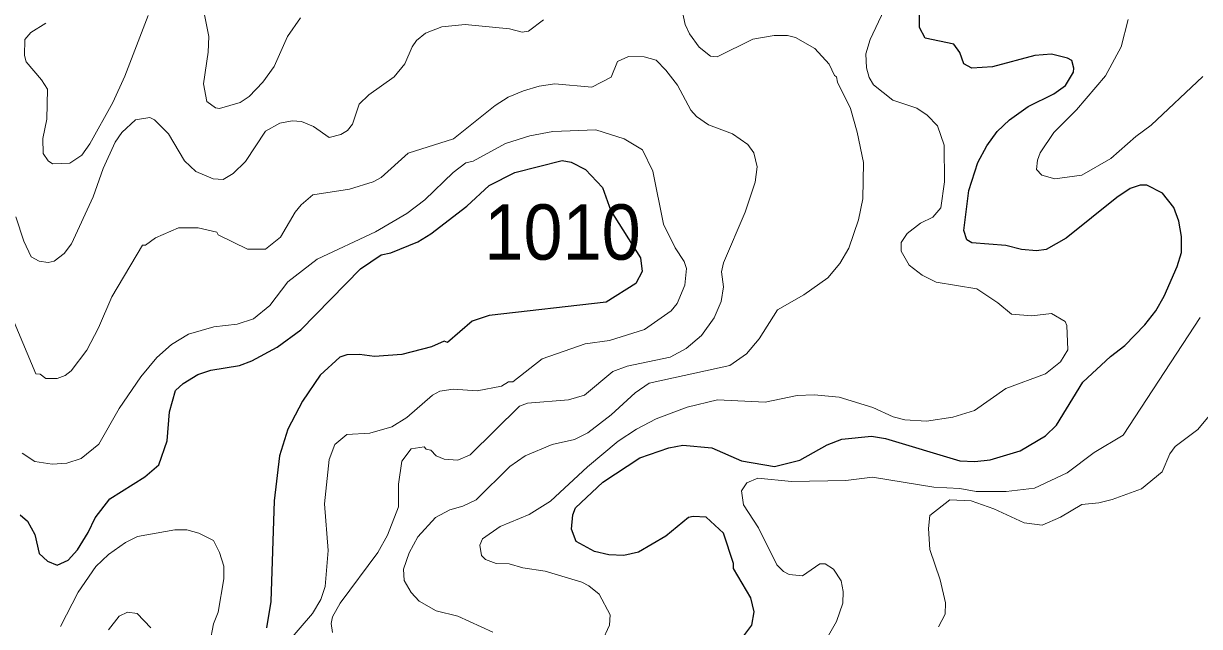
# Model space of a CAD drawing. Extents: x 598.3 to 623.2, y 6902.2 to 6930.1.
# Drawn here: x 618.452 to 620.152, y 6918.158 to 6919.029 of the extents above; entities that cross this region are included whole.
import ezdxf

# ---------------------------------------------------------------- set-up
doc = ezdxf.new("R2010")
doc.units = 0
doc.header["$LTSCALE"] = 0.032
doc.layers.add('1', color=7, linetype='Continuous', lineweight=25)
doc.layers.add('2', color=7, linetype='Continuous', lineweight=13)
doc.layers.add('21', color=7, linetype='Continuous')

msp = doc.modelspace()

# ---------------------------------------------------------------- linework, layer by layer
at = {"layer": '1'}
for points in [[(619.8944, 6918.7024), (619.8717, 6918.7083), (619.8224, 6918.7121), (619.8155, 6918.7166), (619.8108, 6918.7302), (619.8181, 6918.7877), (619.8313, 6918.8281), (619.8442, 6918.8525), (619.8592, 6918.873), (619.8771, 6918.8902), (619.9042, 6918.909), (619.9409, 6918.9273), (619.9581, 6918.9396), (619.9693, 6918.959), (619.9702, 6918.9645), (619.9671, 6918.9757), (619.961, 6918.9793), (619.9379, 6918.9849), (619.9138, 6918.983), (619.8524, 6918.9664), (619.8224, 6918.9647), (619.8111, 6918.9711), (619.8051, 6918.9873), (619.7963, 6918.9992), (619.755, 6919.0078), (619.747, 6919.0236), (619.7469, 6919.0448)], [(618.4474, 6918.3195), (618.4579, 6918.3102), (618.4685, 6918.2907), (618.4746, 6918.2636), (618.4865, 6918.2524), (618.5005, 6918.2468), (618.5164, 6918.254), (618.5303, 6918.2688), (618.5455, 6918.2936), (618.5554, 6918.315), (618.5766, 6918.3424), (618.6275, 6918.3742), (618.6475, 6918.3916), (618.6597, 6918.4264), (618.6629, 6918.4682), (618.6719, 6918.4991), (618.6826, 6918.5091), (618.7042, 6918.5219), (618.7229, 6918.5281), (618.7644, 6918.5349), (618.7822, 6918.5416), (618.8186, 6918.5617), (618.8526, 6918.5868), (618.9389, 6918.6749), (618.9687, 6918.695), (618.983, 6918.6976), (619.0221, 6918.7136), (619.0405, 6918.7251), (619.0925, 6918.7652), (619.125, 6918.7951), (619.1623, 6918.8141), (619.2306, 6918.831), (619.2436, 6918.8286), (619.2644, 6918.8182), (619.2886, 6918.7922), (619.3007, 6918.7586), (619.3435, 6918.6908), (619.346, 6918.6709), (619.3369, 6918.6537), (619.2943, 6918.6264), (619.1248, 6918.6074), (619.1005, 6918.5992), (619.0648, 6918.5682), (619.0601, 6918.5702), (619.0416, 6918.5618), (618.9986, 6918.551), (618.9593, 6918.5479), (618.9376, 6918.551), (618.9193, 6918.5503), (618.9093, 6918.5471), (618.8806, 6918.521), (618.855, 6918.4833), (618.8339, 6918.4429), (618.8218, 6918.4047), (618.8144, 6918.3396), (618.8094, 6918.1942), (618.8033, 6918.1558)], [(619.4888, 6918.1385), (619.5045, 6918.1599), (619.5079, 6918.179), (619.5033, 6918.1994), (619.4782, 6918.2418), (619.478, 6918.2491), (619.4635, 6918.2928), (619.4386, 6918.316), (619.4196, 6918.3171), (619.4131, 6918.3153), (619.3803, 6918.2883), (619.3408, 6918.2655), (619.3197, 6918.2605), (619.2981, 6918.2613), (619.2773, 6918.2662), (619.2507, 6918.2807), (619.2442, 6918.2985), (619.2457, 6918.3192), (619.2499, 6918.3292), (619.2894, 6918.3664), (619.3429, 6918.4016), (619.3845, 6918.4159), (619.4049, 6918.4199), (619.447, 6918.4159), (619.4897, 6918.3972), (619.5372, 6918.3892), (619.5739, 6918.3982), (619.6134, 6918.4204), (619.6348, 6918.4287), (619.6775, 6918.4328), (619.698, 6918.4297), (619.8054, 6918.3972), (619.827, 6918.3965), (619.8491, 6918.3989), (619.8922, 6918.4117), (619.9292, 6918.4333), (619.9449, 6918.4488), (619.983, 6918.5112), (620.023, 6918.5481), (620.0437, 6918.5637), (620.0728, 6918.5937), (620.0884, 6918.6142), (620.1005, 6918.635), (620.1195, 6918.6781), (620.1256, 6918.6985), (620.1256, 6918.7213), (620.1219, 6918.7435), (620.1143, 6918.7631), (620.0981, 6918.7842), (620.0753, 6918.7955), (620.0658, 6918.7955), (620.0515, 6918.7906), (620.0321, 6918.7779), (619.9591, 6918.7188), (619.9302, 6918.7024), (619.9159, 6918.7009), (619.8944, 6918.7024)]]:
    msp.add_lwpolyline(points, dxfattribs=at)
at = {"layer": '2'}
for points in [[(619.0021, 6918.2243), (619.0014, 6918.2407), (619.0093, 6918.2643), (619.0217, 6918.2874), (619.0475, 6918.3154), (619.0684, 6918.3267), (619.0869, 6918.3319), (619.1063, 6918.3412), (619.1551, 6918.3891), (619.1769, 6918.4045), (619.2161, 6918.4208), (619.2483, 6918.4279), (619.2675, 6918.4379), (619.3013, 6918.464), (619.3358, 6918.4957), (619.356, 6918.5094), (619.473, 6918.5349), (619.4967, 6918.5519), (619.5153, 6918.5737), (619.5416, 6918.6153), (619.58, 6918.637), (619.6146, 6918.6617), (619.632, 6918.6825), (619.6448, 6918.7048), (619.6587, 6918.7456), (619.665, 6918.7759), (619.6659, 6918.8282), (619.6568, 6918.8722), (619.647, 6918.9062), (619.6282, 6918.9445), (619.627, 6918.9522), (619.6239, 6918.9542), (619.6165, 6918.9703), (619.5955, 6918.9929), (619.5677, 6919.009), (619.5561, 6919.0116), (619.537, 6919.0117), (619.506, 6919.0067), (619.4545, 6918.9811), (619.445, 6918.9818), (619.4283, 6918.9951), (619.4143, 6919.0141), (619.4083, 6919.0276), (619.4011, 6919.0611)], [(618.4842, 6919.0296), (618.4627, 6919.0162), (618.4541, 6919.0058), (618.4533, 6918.9829), (618.4557, 6918.9738), (618.4782, 6918.9479), (618.4865, 6918.9342), (618.4856, 6918.8908), (618.48, 6918.8629), (618.4806, 6918.8412), (618.4877, 6918.8307), (618.4938, 6918.8263), (618.5189, 6918.8274), (618.5362, 6918.8389), (618.5478, 6918.8552), (618.5809, 6918.9148), (618.5986, 6918.9533), (618.632, 6919.0405)], [(618.7133, 6919.0443), (618.7197, 6919.0102), (618.719, 6918.9879), (618.7123, 6918.9422), (618.7171, 6918.9165), (618.7296, 6918.9073), (618.7353, 6918.9065), (618.765, 6918.9149), (618.7783, 6918.9238), (618.7978, 6918.9442), (618.8142, 6918.9669), (618.8335, 6919.0103), (618.8523, 6919.0375)], [(619.696, 6919.0487), (619.6758, 6919.006), (619.6695, 6918.9855), (619.6704, 6918.9649), (619.674, 6918.9511), (619.6805, 6918.9404), (619.7083, 6918.9184), (619.7429, 6918.9067), (619.7579, 6918.8969), (619.7727, 6918.8813), (619.7825, 6918.8536), (619.7832, 6918.8002), (619.7776, 6918.7626), (619.7662, 6918.7494), (619.7482, 6918.7406), (619.729, 6918.7258), (619.7202, 6918.7127), (619.7202, 6918.7), (619.7318, 6918.6802), (619.7506, 6918.6657), (619.7708, 6918.6553), (619.8296, 6918.6456), (619.8599, 6918.6257), (619.8798, 6918.6094), (619.9093, 6918.607), (619.9379, 6918.6101), (619.9572, 6918.5988), (619.9598, 6918.5929), (619.9613, 6918.5575), (619.9507, 6918.5405), (619.929, 6918.5232), (619.8715, 6918.5016), (619.8265, 6918.4699), (619.7952, 6918.4604), (619.7571, 6918.4548), (619.7259, 6918.4567), (619.7087, 6918.4608), (619.6795, 6918.4745), (619.6306, 6918.4895), (619.5949, 6918.4927), (619.5702, 6918.4919), (619.524, 6918.4823), (619.4552, 6918.4854), (619.4111, 6918.475), (619.3662, 6918.4578), (619.3377, 6918.4429), (619.3114, 6918.4257), (619.2672, 6918.3888)], [(619.2037, 6919.0346), (619.1819, 6919.0183), (619.1728, 6919.0167), (619.1543, 6919.0213), (619.0905, 6919.0278), (619.0566, 6919.0245), (619.0331, 6919.0154), (619.0201, 6919.0045), (619.0135, 6918.9955), (619.0032, 6918.9709), (618.9877, 6918.9519), (618.951, 6918.9259), (618.937, 6918.9127), (618.9277, 6918.8839), (618.9201, 6918.8747), (618.9104, 6918.8688), (618.8938, 6918.8645), (618.8713, 6918.8803), (618.8536, 6918.8877), (618.8402, 6918.8886), (618.8224, 6918.8853), (618.8016, 6918.8734), (618.7727, 6918.8298), (618.7552, 6918.8126), (618.7407, 6918.8037), (618.7263, 6918.8046), (618.7013, 6918.8154), (618.6846, 6918.8307), (618.6615, 6918.8698), (618.6412, 6918.8902), (618.6345, 6918.8935), (618.6138, 6918.8902), (618.5943, 6918.8718), (618.5847, 6918.8578), (618.5673, 6918.8196), (618.5525, 6918.7787), (618.5213, 6918.7108), (618.5109, 6918.697), (618.4962, 6918.6856), (618.4877, 6918.684), (618.4747, 6918.686), (618.4632, 6918.692)], [(620.1566, 6918.9528), (620.0815, 6918.8823), (620.0594, 6918.8661), (620.0235, 6918.8342), (619.9814, 6918.81), (619.9425, 6918.8045), (619.9236, 6918.8099), (619.9161, 6918.8184), (619.9174, 6918.8318), (619.9215, 6918.8423), (619.9412, 6918.8716), (619.974, 6918.9043), (620.0158, 6918.9536), (620.0386, 6918.9955), (620.0487, 6919.0349)], [(618.8985, 6918.1493), (618.8968, 6918.1624), (618.8984, 6918.172), (618.9098, 6918.1916), (618.9642, 6918.2651), (618.9783, 6918.2898), (618.994, 6918.331), (618.9941, 6918.3638), (618.9988, 6918.397), (619.0125, 6918.4148), (619.031, 6918.4174), (619.0339, 6918.4142), (619.0408, 6918.4126), (619.0482, 6918.4046), (619.06, 6918.3998), (619.0795, 6918.3981), (619.0974, 6918.406), (619.1689, 6918.4765), (619.1802, 6918.4806), (619.2398, 6918.4854), (619.2626, 6918.492), (619.3038, 6918.5262), (619.3246, 6918.5341), (619.3864, 6918.5473), (619.4096, 6918.5598), (619.4317, 6918.5784), (619.4502, 6918.604), (619.4603, 6918.6274), (619.4635, 6918.6487), (619.461, 6918.6703), (619.4635, 6918.6836), (619.495, 6918.7566), (619.5095, 6918.7998), (619.5121, 6918.822), (619.5073, 6918.8423), (619.4986, 6918.8542), (619.4768, 6918.8699), (619.4419, 6918.8828), (619.4247, 6918.8949), (619.4165, 6918.9041), (619.3973, 6918.9402), (619.3805, 6918.9619), (619.3663, 6918.976), (619.3489, 6918.9808), (619.3262, 6918.9817), (619.3106, 6918.9743), (619.3015, 6918.9518), (619.2733, 6918.9372), (619.2201, 6918.942), (619.1975, 6918.9387), (619.1747, 6918.9321), (619.1525, 6918.9225), (619.1337, 6918.9108), (619.0735, 6918.8624), (619.0079, 6918.8417), (618.969, 6918.8067), (618.9574, 6918.8006), (618.9231, 6918.7899), (618.8702, 6918.7816), (618.8532, 6918.7673), (618.8446, 6918.7566), (618.8236, 6918.7206), (618.8018, 6918.7033), (618.7757, 6918.7032), (618.7332, 6918.7239), (618.7312, 6918.7276), (618.7045, 6918.7339), (618.6762, 6918.7338), (618.643, 6918.7196), (618.6281, 6918.7091), (618.6242, 6918.7088), (618.5798, 6918.6342), (618.5606, 6918.5893), (618.5435, 6918.557), (618.5208, 6918.5271), (618.5123, 6918.5204), (618.5005, 6918.5163), (618.4841, 6918.5163), (618.4759, 6918.5226), (618.4697, 6918.5229), (618.4324, 6918.6124)], [(618.4502, 6918.4085), (618.4684, 6918.3964), (618.4935, 6918.3924), (618.5145, 6918.394), (618.5354, 6918.4009), (618.5609, 6918.4215), (618.5905, 6918.4728), (618.6216, 6918.5187), (618.6446, 6918.5465), (618.6658, 6918.5652), (618.6904, 6918.5802), (618.727, 6918.5907), (618.7609, 6918.5947), (618.7842, 6918.6025), (618.8082, 6918.6219), (618.8341, 6918.6558), (618.8764, 6918.6885), (618.9606, 6918.7282), (619.0062, 6918.7548), (619.032, 6918.7746), (619.0731, 6918.8139), (619.0913, 6918.8278), (619.1021, 6918.8302), (619.1488, 6918.856), (619.1837, 6918.8668), (619.2168, 6918.8732), (619.2792, 6918.8756), (619.32, 6918.8625), (619.3468, 6918.8465), (619.3617, 6918.816), (619.3769, 6918.7391), (619.3937, 6918.7051), (619.4068, 6918.6854), (619.41, 6918.6754), (619.4078, 6918.6511), (619.3968, 6918.6248), (619.3881, 6918.6142), (619.3497, 6918.5872), (619.2987, 6918.5713), (619.2638, 6918.5663)], [(618.4632, 6918.692), (618.4523, 6918.7149), (618.4408, 6918.7496)], [(619.6025, 6918.1224), (619.6268, 6918.1652), (619.636, 6918.1919), (619.6367, 6918.2084), (619.6335, 6918.2238), (619.6226, 6918.2406), (619.6105, 6918.2487), (619.6027, 6918.2486), (619.5776, 6918.2314), (619.5586, 6918.2331), (619.5506, 6918.2372), (619.5408, 6918.2472), (619.5144, 6918.3003), (619.4927, 6918.3336), (619.4895, 6918.354), (619.4976, 6918.3656), (619.5133, 6918.3721), (619.5618, 6918.3674), (619.6403, 6918.369), (619.6788, 6918.3737), (619.7674, 6918.3593), (619.8051, 6918.3575), (619.8288, 6918.3531), (619.8721, 6918.3528), (619.913, 6918.3579), (619.9603, 6918.3801), (619.9995, 6918.4092), (620.0413, 6918.4345), (620.1525, 6918.6046)], [(619.2638, 6918.5663), (619.2015, 6918.5446), (619.159, 6918.5115), (619.153, 6918.5113), (619.1426, 6918.505), (619.1078, 6918.4986), (619.0728, 6918.5008), (619.0535, 6918.4982), (619.0433, 6918.492), (619.0058, 6918.4599), (618.9841, 6918.4465), (618.9525, 6918.4371), (618.9194, 6918.4352), (618.9019, 6918.4208), (618.8937, 6918.399), (618.8872, 6918.3351), (618.8921, 6918.2678), (618.8879, 6918.2157), (618.8817, 6918.1971), (618.8698, 6918.1766), (618.8341, 6918.1352)], [(619.7743, 6918.1576), (619.7841, 6918.1759), (619.7847, 6918.1922), (619.7767, 6918.2256), (619.7619, 6918.2692), (619.7598, 6918.2996), (619.7618, 6918.3182), (619.7906, 6918.3408), (619.8214, 6918.3393), (619.8543, 6918.3282), (619.8984, 6918.3075), (619.9241, 6918.3042), (619.9506, 6918.3161), (619.9814, 6918.3343), (620.0059, 6918.3366), (620.0256, 6918.3414), (620.0677, 6918.3569), (620.0974, 6918.3812), (620.1088, 6918.4072), (620.1166, 6918.418), (620.1491, 6918.4426), (620.1656, 6918.4624)], [(619.2672, 6918.3888), (619.2138, 6918.3388), (619.1827, 6918.32), (619.1411, 6918.3024), (619.1155, 6918.2847), (619.1114, 6918.2757), (619.1139, 6918.2606), (619.1197, 6918.2547), (619.135, 6918.2492), (619.1538, 6918.2483), (619.1735, 6918.2427), (619.2059, 6918.2378), (619.259, 6918.2218), (619.2692, 6918.2167), (619.2838, 6918.2046), (619.2998, 6918.1748), (619.2989, 6918.16), (619.288, 6918.1356)], [(618.5056, 6918.1578), (618.5308, 6918.2076), (618.5567, 6918.2448), (618.5749, 6918.2622), (618.5993, 6918.2792), (618.6168, 6918.2879), (618.6709, 6918.2977), (618.688, 6918.2976), (618.7056, 6918.2929), (618.7267, 6918.2822), (618.7355, 6918.2651), (618.7414, 6918.245), (618.7414, 6918.227), (618.7333, 6918.1785), (618.7267, 6918.162), (618.7214, 6918.1339)], [(619.1302, 6918.1499), (619.0796, 6918.1731), (619.0485, 6918.1807), (619.0236, 6918.1946), (619.0122, 6918.2073), (619.0021, 6918.2243)], [(618.5749, 6918.1532), (618.5903, 6918.173), (618.6021, 6918.1786), (618.6161, 6918.1768), (618.6362, 6918.1561)]]:
    msp.add_lwpolyline(points, dxfattribs=at)

# ---------------------------------------------------------------- texts
at = {"layer": '21', "width": 0.95}
msp.add_text('1010', height=0.08, dxfattribs=at).set_placement((619.118, 6918.6879))

doc.saveas('drawing.dxf')
